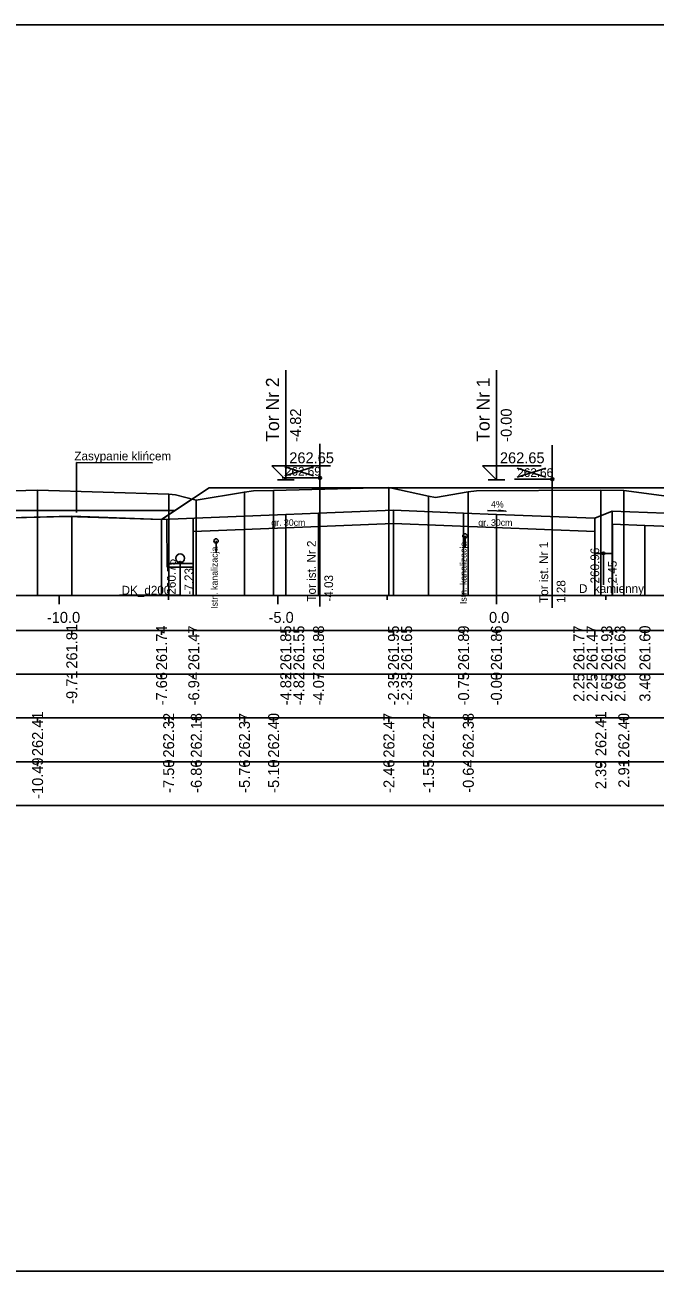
# Model space of a CAD drawing. Extents: x 6516023 to 6560129, y 5513077 to 5529206.
# Drawn here: x 6518592.68 to 6518607.09, y 5514518.16 to 5514546.66 of the extents above; entities that cross this region are included whole.
import ezdxf

# ---------------------------------------------------------------- set-up
doc = ezdxf.new("R2010")
doc.units = 0
for name, color, linetype in [('IR_default', 7, 'Continuous'), ('TOR_PRZEK_P-kable', 7, 'Continuous'), ('TOR_PRZEK_P-komponent', 7, 'Continuous'), ('TOR_PRZEK_P-odwodnienie', 7, 'Continuous'), ('TOR_PRZEK_P-opisy', 7, 'Continuous'), ('TOR_PRZEK_P-tabelka istniejace', 7, 'Continuous'), ('TOR_PRZEK_P-tabelka projektowane', 7, 'Continuous'), ('TOR_PRZEK_P-teren istniejacy', 7, 'Continuous'), ('TOR_PRZEK_P-tory istniejace', 7, 'Continuous'), ('TOR_PRZEK_P-tory projektowane', 7, 'Continuous'), ('TOR_PRZEK_P-uklad odniesienia', 7, 'Continuous'), ('TOR_PRZEK_P-warstwa ochronna I', 7, 'Continuous'), ('TOR_PRZEK_P-warstwa ochronna II', 7, 'Continuous'), ('TOR_RAMKI-ramka+tabelka 1', 7, 'Continuous')]:
    doc.layers.add(name, color=color, linetype=linetype)

msp = doc.modelspace()

# ---------------------------------------------------------------- linework, layer by layer
at = {"layer": 'IR_default'}
msp.add_lwpolyline([(6518590.868, 5514535.348), (6518593.752, 5514535.418), (6518595.806, 5514535.344), (6518596.181, 5514535.594), (6518596.896, 5514536.071), (6518598.098, 5514536.071), (6518600.396, 5514536.071), (6518601.257, 5514536.071), (6518601.713, 5514536.071), (6518604.014, 5514536.071), (6518605.213, 5514536.071), (6518605.652, 5514536.071), (6518606.324, 5514536.071), (6518608.088, 5514536.071), (6518609.824, 5514536.071), (6518610.169, 5514536.071), (6518610.454, 5514536.071), (6518613.691, 5514536.071), (6518613.954, 5514536.071), (6518614, 5514536.04), (6518615.303, 5514535.172), (6518615.313, 5514535.171), (6518616.459, 5514535.936)], dxfattribs=at)
at = {"layer": 'TOR_PRZEK_P-kable'}
for p, q in [((6518597.051, 5514534.856), (6518597.051, 5514534.586)), ((6518602.745, 5514534.968), (6518602.745, 5514534.698))]:
    msp.add_line(p, q, dxfattribs=at)
for centre in [(6518597.051, 5514534.856), (6518602.745, 5514534.968)]:
    msp.add_circle(centre, 0.05, dxfattribs=at)
at = {"layer": 'TOR_PRZEK_P-komponent'}
msp.add_line((6518596.114, 5514535.55), (6518590.566, 5514535.55), dxfattribs=at)
msp.add_lwpolyline([(6518590.868, 5514535.348), (6518593.638, 5514535.415), (6518595.806, 5514535.344), (6518596.896, 5514536.071), (6518600.396, 5514536.071), (6518601.713, 5514536.071), (6518605.213, 5514536.071), (6518606.324, 5514536.071), (6518609.824, 5514536.071), (6518610.454, 5514536.071), (6518613.954, 5514536.071), (6518615.303, 5514535.172), (6518612.204, 5514535.296), (6518607.324, 5514535.491), (6518606.114, 5514535.539), (6518605.714, 5514535.372), (6518603.463, 5514535.462), (6518602.713, 5514535.492), (6518601.11, 5514535.557), (6518599.396, 5514535.488), (6518598.646, 5514535.458), (6518595.806, 5514535.344), (6518593.637, 5514535.415), (6518590.868, 5514535.348)], dxfattribs=at)
at = {"layer": 'TOR_PRZEK_P-odwodnienie'}
for p, q in [((6518595.93, 5514534.256), (6518595.927, 5514535.349)), ((6518596.53, 5514534.258), (6518596.527, 5514535.373)), ((6518605.914, 5514534.57), (6518605.914, 5514533.849)), ((6518596.53, 5514534.337), (6518595.93, 5514534.337)), ((6518596.53, 5514534.257), (6518595.93, 5514534.257))]:
    msp.add_line(p, q, dxfattribs=at)
for points in [[(6518605.714, 5514535.372), (6518605.714, 5514534.57), (6518606.114, 5514534.57), (6518606.114, 5514535.539)], [(6518596.23, 5514534.357), (6518596.23, 5514533.617), (6518594.841, 5514533.617)]]:
    msp.add_lwpolyline(points, dxfattribs=at)
for centre, radius in [((6518596.23, 5514534.457), 0.1), ((6518605.914, 5514534.57), 0.03), ((6518596.23, 5514534.357), 0.03)]:
    msp.add_circle(centre, radius, dxfattribs=at)
at = {"layer": 'TOR_PRZEK_P-opisy'}
msp.add_line((6518593.863, 5514535.502), (6518593.863, 5514536.649), dxfattribs=at)
msp.add_line((6518593.863, 5514535.502), (6518593.863, 5514536.649), dxfattribs=at)
for points in [[(6518595.595, 5514536.638), (6518593.863, 5514536.649)], [(6518603.261, 5514535.553), (6518603.679, 5514535.534), (6518603.511, 5514535.562)]]:
    msp.add_lwpolyline(points, dxfattribs=at)
at = {"layer": 'TOR_PRZEK_P-tabelka istniejace'}
for p, q in [((6518592.97, 5514530.706), (6518592.97, 5514530.806)), ((6518595.968, 5514530.706), (6518595.968, 5514530.806)), ((6518596.6, 5514530.706), (6518596.6, 5514530.806)), ((6518597.701, 5514530.706), (6518597.701, 5514530.806)), ((6518598.368, 5514530.706), (6518598.368, 5514530.806)), ((6518601.005, 5514530.706), (6518601.005, 5514530.806)), ((6518601.909, 5514530.706), (6518601.909, 5514530.806)), ((6518602.821, 5514530.706), (6518602.821, 5514530.806)), ((6518605.851, 5514530.706), (6518605.851, 5514530.806)), ((6518606.376, 5514530.706), (6518606.376, 5514530.806)), ((6518544.663, 5514529.806), (6518653.463, 5514529.806)), ((6518592.97, 5514529.706), (6518592.97, 5514529.806)), ((6518595.968, 5514529.706), (6518595.968, 5514529.806)), ((6518596.6, 5514529.706), (6518596.6, 5514529.806)), ((6518597.701, 5514529.706), (6518597.701, 5514529.806)), ((6518598.368, 5514529.706), (6518598.368, 5514529.806)), ((6518601.005, 5514529.706), (6518601.005, 5514529.806)), ((6518601.909, 5514529.706), (6518601.909, 5514529.806)), ((6518602.821, 5514529.706), (6518602.821, 5514529.806)), ((6518605.851, 5514529.706), (6518605.851, 5514529.806)), ((6518606.376, 5514529.706), (6518606.376, 5514529.806))]:
    msp.add_line(p, q, dxfattribs=at)
for points in [[(6518592.97, 5514536.019), (6518592.97, 5514533.806), (6518592.97, 5514533.676), (6518592.97, 5514533.606)], [(6518597.701, 5514535.973), (6518597.701, 5514533.806), (6518597.701, 5514533.676), (6518597.701, 5514533.606)], [(6518598.368, 5514536.009), (6518598.368, 5514533.806), (6518598.368, 5514533.676), (6518598.368, 5514533.606)], [(6518601.005, 5514536.075), (6518601.005, 5514533.806), (6518601.005, 5514533.676), (6518601.005, 5514533.606)], [(6518602.821, 5514535.981), (6518602.821, 5514533.806), (6518602.821, 5514533.676), (6518602.821, 5514533.606)], [(6518605.851, 5514536.018), (6518605.851, 5514533.806), (6518605.851, 5514533.676), (6518605.851, 5514533.606)], [(6518606.376, 5514536.007), (6518606.376, 5514533.806), (6518606.376, 5514533.676), (6518606.376, 5514533.606)], [(6518595.968, 5514535.923), (6518595.968, 5514533.806), (6518595.968, 5514533.676), (6518595.968, 5514533.606)], [(6518596.6, 5514535.786), (6518596.6, 5514533.806), (6518596.6, 5514533.676), (6518596.6, 5514533.606)], [(6518601.909, 5514535.877), (6518601.909, 5514533.806), (6518601.909, 5514533.676), (6518601.909, 5514533.606)]]:
    msp.add_lwpolyline(points, dxfattribs=at)
msp.add_lwpolyline([(6518544.663, 5514530.806), (6518544.663, 5514528.806), (6518653.463, 5514528.806), (6518653.463, 5514530.806)], close=True, dxfattribs=at)
at = {"layer": 'TOR_PRZEK_P-tabelka projektowane'}
for p, q in [((6518593.752, 5514532.706), (6518593.752, 5514532.806)), ((6518595.806, 5514532.706), (6518595.806, 5514532.806)), ((6518596.528, 5514532.706), (6518596.528, 5514532.806)), ((6518598.646, 5514532.706), (6518598.646, 5514532.806)), ((6518598.646, 5514532.706), (6518598.646, 5514532.806)), ((6518599.396, 5514532.706), (6518599.396, 5514532.806)), ((6518601.11, 5514532.706), (6518601.11, 5514532.806)), ((6518601.11, 5514532.706), (6518601.11, 5514532.806)), ((6518602.713, 5514532.706), (6518602.713, 5514532.806)), ((6518603.463, 5514532.706), (6518603.463, 5514532.806)), ((6518605.714, 5514532.706), (6518605.714, 5514532.806)), ((6518605.714, 5514532.706), (6518605.714, 5514532.806)), ((6518606.114, 5514532.706), (6518606.114, 5514532.806)), ((6518606.119, 5514532.706), (6518606.119, 5514532.806)), ((6518606.859, 5514532.706), (6518606.859, 5514532.806)), ((6518544.663, 5514531.806), (6518653.463, 5514531.806)), ((6518593.752, 5514531.706), (6518593.752, 5514531.806)), ((6518595.806, 5514531.706), (6518595.806, 5514531.806)), ((6518596.528, 5514531.706), (6518596.528, 5514531.806)), ((6518598.646, 5514531.706), (6518598.646, 5514531.806)), ((6518598.646, 5514531.706), (6518598.646, 5514531.806)), ((6518599.396, 5514531.706), (6518599.396, 5514531.806)), ((6518601.11, 5514531.706), (6518601.11, 5514531.806)), ((6518601.11, 5514531.706), (6518601.11, 5514531.806)), ((6518602.713, 5514531.706), (6518602.713, 5514531.806)), ((6518603.463, 5514531.706), (6518603.463, 5514531.806)), ((6518605.714, 5514531.706), (6518605.714, 5514531.806)), ((6518605.714, 5514531.706), (6518605.714, 5514531.806)), ((6518606.114, 5514531.706), (6518606.114, 5514531.806)), ((6518606.119, 5514531.706), (6518606.119, 5514531.806)), ((6518606.859, 5514531.706), (6518606.859, 5514531.806))]:
    msp.add_line(p, q, dxfattribs=at)
for points in [[(6518593.752, 5514535.418), (6518593.752, 5514533.806), (6518593.752, 5514533.676), (6518593.752, 5514533.606)], [(6518598.646, 5514535.458), (6518598.646, 5514533.806), (6518598.646, 5514533.676), (6518598.646, 5514533.606)], [(6518599.396, 5514535.488), (6518599.396, 5514533.806), (6518599.396, 5514533.676), (6518599.396, 5514533.606)], [(6518601.11, 5514535.557), (6518601.11, 5514533.806), (6518601.11, 5514533.676), (6518601.11, 5514533.606)], [(6518602.713, 5514535.492), (6518602.713, 5514533.806), (6518602.713, 5514533.676), (6518602.713, 5514533.606)], [(6518603.463, 5514535.462), (6518603.463, 5514533.806), (6518603.463, 5514533.676), (6518603.463, 5514533.606)], [(6518606.114, 5514535.539), (6518606.114, 5514533.806), (6518606.114, 5514533.676), (6518606.114, 5514533.606)], [(6518595.806, 5514535.344), (6518595.806, 5514533.806), (6518595.806, 5514533.676), (6518595.806, 5514533.606)], [(6518598.646, 5514535.158), (6518598.646, 5514533.806), (6518598.646, 5514533.676), (6518598.646, 5514533.606)], [(6518601.11, 5514535.257), (6518601.11, 5514533.806), (6518601.11, 5514533.676), (6518601.11, 5514533.606)], [(6518605.714, 5514535.372), (6518605.714, 5514533.806), (6518605.714, 5514533.676), (6518605.714, 5514533.606)], [(6518606.119, 5514535.238), (6518606.119, 5514533.806), (6518606.119, 5514533.676), (6518606.119, 5514533.606)], [(6518606.859, 5514535.206), (6518606.859, 5514533.806), (6518606.859, 5514533.676), (6518606.859, 5514533.606)], [(6518596.528, 5514535.073), (6518596.528, 5514533.806), (6518596.528, 5514533.676), (6518596.528, 5514533.606)], [(6518605.714, 5514535.072), (6518605.714, 5514533.806), (6518605.714, 5514533.676), (6518605.714, 5514533.606)]]:
    msp.add_lwpolyline(points, dxfattribs=at)
msp.add_lwpolyline([(6518544.663, 5514532.806), (6518544.663, 5514530.806), (6518653.463, 5514530.806), (6518653.463, 5514532.806)], close=True, dxfattribs=at)
at = {"layer": 'TOR_PRZEK_P-teren istniejacy'}
msp.add_lwpolyline([(6518592.433, 5514536.001), (6518592.97, 5514536.019), (6518595.968, 5514535.923), (6518596.126, 5514535.908), (6518596.6, 5514535.786), (6518597.701, 5514535.973), (6518597.907, 5514536.001), (6518598.368, 5514536.009), (6518601.005, 5514536.075), (6518601.909, 5514535.877), (6518602.072, 5514535.849), (6518602.821, 5514535.981), (6518603.007, 5514535.997), (6518605.851, 5514536.018), (6518606.376, 5514536.007), (6518607.353, 5514535.879)], dxfattribs=at)
at = {"layer": 'TOR_PRZEK_P-tory istniejace'}
for p, q in [((6518599.427, 5514537.073), (6518599.427, 5514533.352)), ((6518604.74, 5514537.043), (6518604.74, 5514533.322)), ((6518598.628, 5514536.344), (6518599.28, 5514536.547)), ((6518598.628, 5514536.547), (6518599.28, 5514536.344)), ((6518599.428, 5514536.297), (6518598.562, 5514536.297)), ((6518604.741, 5514536.267), (6518603.875, 5514536.267)), ((6518603.941, 5514536.314), (6518604.593, 5514536.517)), ((6518603.941, 5514536.517), (6518604.593, 5514536.314))]:
    msp.add_line(p, q, dxfattribs=at)
for centre in [(6518599.428, 5514536.297), (6518604.741, 5514536.267)]:
    msp.add_circle(centre, 0.035, dxfattribs=at)
at = {"layer": 'TOR_PRZEK_P-tory projektowane'}
for p, q in [((6518598.646, 5514537.129), (6518598.646, 5514538.761)), ((6518603.463, 5514537.129), (6518603.463, 5514538.761)), ((6518598.646, 5514537.129), (6518598.646, 5514536.251)), ((6518603.463, 5514537.129), (6518603.463, 5514536.251)), ((6518598.646, 5514536.251), (6518598.327, 5514536.57)), ((6518598.327, 5514536.57), (6518599.671, 5514536.57)), ((6518603.463, 5514536.251), (6518603.144, 5514536.57)), ((6518603.144, 5514536.57), (6518604.488, 5514536.57)), ((6518598.455, 5514536.251), (6518598.838, 5514536.251)), ((6518603.271, 5514536.251), (6518603.655, 5514536.251))]:
    msp.add_line(p, q, dxfattribs=at)
at = {"layer": 'TOR_PRZEK_P-uklad odniesienia'}
for p, q in [((6518548.463, 5514533.606), (6518653.463, 5514533.606)), ((6518593.463, 5514533.406), (6518593.463, 5514533.606)), ((6518595.963, 5514533.506), (6518595.963, 5514533.606)), ((6518598.463, 5514533.406), (6518598.463, 5514533.606)), ((6518600.963, 5514533.506), (6518600.963, 5514533.606)), ((6518603.463, 5514533.406), (6518603.463, 5514533.606)), ((6518605.963, 5514533.506), (6518605.963, 5514533.606))]:
    msp.add_line(p, q, dxfattribs=at)
at = {"layer": 'TOR_PRZEK_P-warstwa ochronna I'}
for points in [[(6518596.528, 5514535.073), (6518598.646, 5514535.158), (6518601.11, 5514535.257), (6518605.714, 5514535.072)], [(6518606.119, 5514535.238), (6518606.859, 5514535.206), (6518608.078, 5514535.161), (6518614.718, 5514534.895)]]:
    msp.add_lwpolyline(points, dxfattribs=at)
at = {"layer": 'TOR_PRZEK_P-warstwa ochronna II'}
msp.add_lwpolyline([(6518579.041, 5514536.012), (6518580.058, 5514535.334), (6518583.262, 5514535.462), (6518584.012, 5514535.492), (6518585.645, 5514535.557), (6518587.283, 5514535.492), (6518588.033, 5514535.462), (6518590.868, 5514535.348), (6518593.752, 5514535.418), (6518595.806, 5514535.344), (6518598.646, 5514535.458), (6518599.396, 5514535.488), (6518601.11, 5514535.557), (6518602.713, 5514535.492), (6518603.463, 5514535.462), (6518605.714, 5514535.372), (6518606.114, 5514535.539), (6518607.324, 5514535.491), (6518608.074, 5514535.461), (6518612.204, 5514535.296), (6518615.313, 5514535.171), (6518616.459, 5514535.936)], dxfattribs=at)
at = {"layer": 'TOR_RAMKI-ramka+tabelka 1'}
msp.add_lwpolyline([(6518542.013, 5514546.656), (6518789.513, 5514546.656), (6518789.513, 5514518.156), (6518542.013, 5514518.156)], close=True, dxfattribs=at)

# ---------------------------------------------------------------- texts
at = {"layer": 'TOR_PRZEK_P-kable'}
for p in [(6518602.783, 5514533.411), (6518597.089, 5514533.299)]:
    msp.add_text('Istn. kanalizacja', height=0.14999, rotation=90.0511, dxfattribs=at).set_placement(p)
at = {"layer": 'TOR_PRZEK_P-odwodnienie'}
for s, rotation, p in [('260.96', 90, (6518605.814, 5514533.883)), ('260.75', 90, (6518596.13, 5514533.627)), ('2.45', 90, (6518606.214, 5514533.883)), ('-7.23', 90, (6518596.53, 5514533.627)), ('DK_d200', 360, (6518594.891, 5514533.628)), ('D_kamienny', 360, (6518605.352, 5514533.665))]:
    msp.add_text(s, height=0.2, rotation=rotation, dxfattribs=at).set_placement(p)
at = {"layer": 'TOR_PRZEK_P-opisy'}
for s, height, rotation, p in [('Zasypanie klińcem', 0.2, 359.9489, (6518593.811, 5514536.698)), ('4%', 0.15, 359.8485, (6518603.34, 5514535.619))]:
    msp.add_text(s, height=height, rotation=rotation, dxfattribs=at).set_placement(p)
at = {"layer": 'TOR_PRZEK_P-tabelka istniejace'}
for s, p in [('262.41', (6518593.095, 5514529.933)), ('262.32', (6518596.093, 5514529.9)), ('262.18', (6518596.725, 5514529.898)), ('262.37', (6518597.826, 5514529.898)), ('262.40', (6518598.493, 5514529.898)), ('262.47', (6518601.13, 5514529.898)), ('262.27', (6518602.034, 5514529.898)), ('262.38', (6518602.946, 5514529.898)), ('262.41', (6518605.976, 5514529.933)), ('262.40', (6518606.501, 5514529.898)), ('-10.49', (6518593.095, 5514528.955)), ('-7.50', (6518596.093, 5514529.094)), ('-6.86', (6518596.725, 5514529.094)), ('-5.76', (6518597.826, 5514529.094)), ('-5.10', (6518598.493, 5514529.094)), ('-2.46', (6518601.13, 5514529.094)), ('-1.55', (6518602.034, 5514529.093)), ('-0.64', (6518602.946, 5514529.095)), ('2.39', (6518605.976, 5514529.178)), ('2.91', (6518606.501, 5514529.212))]:
    msp.add_text(s, height=0.25, rotation=90, dxfattribs=at).set_placement(p)
at = {"layer": 'TOR_PRZEK_P-tabelka projektowane'}
for s, p in [('261.81', (6518593.877, 5514531.933)), ('261.74', (6518595.931, 5514531.899)), ('261.47', (6518596.667, 5514531.898)), ('261.85', (6518598.771, 5514531.897)), ('261.55', (6518599.071, 5514531.897)), ('261.88', (6518599.521, 5514531.898)), ('261.95', (6518601.235, 5514531.897)), ('261.65', (6518601.535, 5514531.897)), ('261.89', (6518602.838, 5514531.898)), ('261.86', (6518603.588, 5514531.898)), ('261.77', (6518605.476, 5514531.898)), ('261.47', (6518605.776, 5514531.898)), ('261.93', (6518606.111, 5514531.898)), ('261.63', (6518606.415, 5514531.898)), ('261.60', (6518606.985, 5514531.898)), ('-9.71', (6518593.877, 5514531.129)), ('-7.66', (6518595.931, 5514531.094)), ('-6.94', (6518596.667, 5514531.095)), ('-4.82', (6518598.771, 5514531.096)), ('-4.82', (6518599.071, 5514531.096)), ('-4.07', (6518599.521, 5514531.094)), ('-2.35', (6518601.235, 5514531.093)), ('-2.35', (6518601.535, 5514531.093)), ('-0.75', (6518602.838, 5514531.093)), ('-0.00', (6518603.588, 5514531.094)), ('2.25', (6518605.476, 5514531.177)), ('2.25', (6518605.776, 5514531.177)), ('2.65', (6518606.111, 5514531.177)), ('2.66', (6518606.415, 5514531.177)), ('3.40', (6518606.985, 5514531.178))]:
    msp.add_text(s, height=0.25, rotation=90, dxfattribs=at).set_placement(p)
at = {"layer": 'TOR_PRZEK_P-tory istniejace'}
for s, p in [('262.69', (6518598.628, 5514536.347)), ('262.66', (6518603.941, 5514536.317))]:
    msp.add_text(s, height=0.2, dxfattribs=at).set_placement(p)
for s, rotation, p in [('Tor ist. Nr 2', 90.0511, (6518599.334, 5514533.467)), ('Tor ist. Nr 1', 90.0511, (6518604.647, 5514533.437)), ('-4.03', 90, (6518599.728, 5514533.467)), ('1.28', 90, (6518605.041, 5514533.437))]:
    msp.add_text(s, height=0.2, rotation=rotation, dxfattribs=at).set_placement(p)
at = {"layer": 'TOR_PRZEK_P-tory projektowane'}
for s, height, p in [('Tor Nr 2', 0.3, (6518598.492, 5514537.123)), ('Tor Nr 1', 0.3, (6518603.308, 5514537.123)), ('-4.82', 0.25, (6518598.996, 5514537.121)), ('-0.00', 0.25, (6518603.813, 5514537.121))]:
    msp.add_text(s, height=height, rotation=90, dxfattribs=at).set_placement(p)
for p in [(6518598.726, 5514536.631), (6518603.543, 5514536.631)]:
    msp.add_text('262.65', height=0.25, dxfattribs=at).set_placement(p)
at = {"layer": 'TOR_PRZEK_P-uklad odniesienia'}
for s, p in [('-10.0', (6518593.182, 5514532.981)), ('-5.0', (6518598.252, 5514532.981)), ('0.0', (6518603.294, 5514532.981))]:
    msp.add_text(s, height=0.25, dxfattribs=at).set_placement(p)
at = {"layer": 'TOR_PRZEK_P-warstwa ochronna I'}
for p in [(6518598.314, 5514535.2), (6518603.049, 5514535.2)]:
    msp.add_text('gr. 30cm', height=0.15, dxfattribs=at).set_placement(p)

doc.saveas('drawing.dxf')
